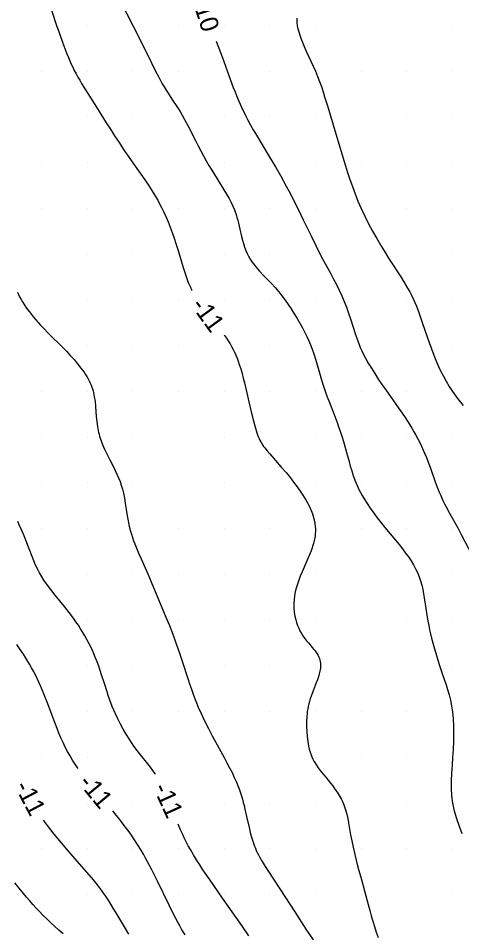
# Model space of a CAD drawing. Extents: x 2602990 to 2605851, y 618069 to 619180.
# Drawn here: x 2604407.5 to 2604456, y 618390.8 to 618490.8 of the extents above; entities that cross this region are included whole.
import ezdxf

# ---------------------------------------------------------------- set-up
doc = ezdxf.new("R2010")
doc.units = 0
for name, color, linetype in [('Default', 7, 'Continuous'), ('DTM Contours Major', 7, 'Continuous'), ('DTM Contours Minor', 7, 'Continuous'), ('DTM Contours Minor Text', 7, 'Continuous'), ('Exist DTM Scan Elevation Point', 7, 'Continuous')]:
    doc.layers.add(name, color=color, linetype=linetype)

# ---------------------------------------------------------------- blocks, each defined once
blk = doc.blocks.new('POINT_DISPLAY')
at = {"layer": 'Default'}
blk.add_line((0, 0), (0, 0), dxfattribs=at)

msp = doc.modelspace()

# ---------------------------------------------------------------- linework, layer by layer
at = {"layer": 'DTM Contours Major'}
msp.add_lwpolyline([(2604437.951, 618490.784), (2604437.97, 618490.31), (2604438.014, 618489.975), (2604438.08, 618489.636), (2604438.168, 618489.294), (2604438.274, 618488.947), (2604438.398, 618488.595), (2604438.536, 618488.239), (2604438.757, 618487.716), (2604438.997, 618487.185), (2604439.504, 618486.101), (2604439.758, 618485.552), (2604440, 618485), (2604440.231, 618484.435), (2604440.445, 618483.871), (2604440.644, 618483.311), (2604440.829, 618482.757), (2604441.002, 618482.213), (2604441.341, 618481.092), (2604441.922, 618479.121), (2604442.985, 618475.62), (2604443.29, 618474.641), (2604443.522, 618473.914), (2604443.772, 618473.162), (2604444.041, 618472.389), (2604444.334, 618471.601), (2604444.652, 618470.803), (2604445, 618470), (2604445.394, 618469.165), (2604445.815, 618468.336), (2604446.257, 618467.519), (2604446.71, 618466.72), (2604447.167, 618465.945), (2604447.622, 618465.199), (2604448.006, 618464.584), (2604449.399, 618462.402), (2604449.831, 618461.708), (2604450.084, 618461.284), (2604450.313, 618460.878), (2604450.501, 618460.522), (2604450.729, 618460.052), (2604450.87, 618459.735), (2604451.046, 618459.307), (2604451.301, 618458.631), (2604451.722, 618457.435), (2604452.441, 618455.353), (2604452.691, 618454.655), (2604452.957, 618453.951), (2604453.098, 618453.596), (2604453.246, 618453.239), (2604453.473, 618452.717), (2604453.721, 618452.189), (2604453.993, 618451.653), (2604454.294, 618451.11), (2604454.629, 618450.559), (2604455, 618450), (2604455.559, 618449.238), (2604456.165, 618448.469)], dxfattribs=at)
at = {"layer": 'DTM Contours Minor'}
for points in [[(2604410.782, 618492.741), (2604411.519, 618490.449), (2604411.709, 618489.877), (2604411.9, 618489.323), (2604412.089, 618488.785), (2604412.278, 618488.265), (2604412.466, 618487.761), (2604412.808, 618486.885), (2604412.963, 618486.507), (2604413.119, 618486.139), (2604413.278, 618485.781), (2604413.44, 618485.432), (2604413.607, 618485.092), (2604413.8, 618484.722), (2604413.999, 618484.361), (2604414.203, 618484.006), (2604414.413, 618483.655), (2604414.845, 618482.96), (2604416.037, 618481.088), (2604417.111, 618479.364), (2604417.554, 618478.666), (2604418.024, 618477.938), (2604418.511, 618477.193), (2604419.008, 618476.447), (2604419.507, 618475.711), (2604420, 618475), (2604421.072, 618473.49), (2604421.407, 618473.012), (2604421.728, 618472.541), (2604422.034, 618472.072), (2604422.277, 618471.682), (2604422.509, 618471.29), (2604422.732, 618470.895), (2604422.946, 618470.496), (2604423.152, 618470.092), (2604423.351, 618469.681), (2604423.612, 618469.111), (2604423.862, 618468.532), (2604424.098, 618467.945), (2604424.322, 618467.355), (2604424.533, 618466.764), (2604424.731, 618466.176), (2604424.972, 618465.406), (2604425.523, 618463.533), (2604425.695, 618462.985), (2604425.879, 618462.444), (2604426.081, 618461.913), (2604426.306, 618461.395), (2604426.444, 618461.111), (2604426.487, 618461.029)], [(2604418.593, 618492.753), (2604420, 618490), (2604421.527, 618486.956), (2604422.465, 618485.093), (2604422.858, 618484.332), (2604423.05, 618483.974), (2604423.239, 618483.632), (2604423.426, 618483.304), (2604423.646, 618482.938), (2604423.864, 618482.591), (2604424.289, 618481.945), (2604424.89, 618481.045), (2604425.176, 618480.594), (2604425.408, 618480.205), (2604425.684, 618479.71), (2604426.025, 618479.063), (2604426.892, 618477.36), (2604427.162, 618476.836), (2604427.445, 618476.3), (2604427.74, 618475.758), (2604428.045, 618475.215), (2604428.344, 618474.703), (2604428.647, 618474.198), (2604429.252, 618473.221), (2604429.98, 618472.051), (2604430.274, 618471.563), (2604430.542, 618471.091), (2604430.769, 618470.656), (2604430.959, 618470.251), (2604431.129, 618469.843), (2604431.206, 618469.637), (2604431.312, 618469.331), (2604431.409, 618469.02), (2604431.499, 618468.705), (2604431.583, 618468.385), (2604431.738, 618467.734), (2604431.914, 618466.941), (2604432.009, 618466.545), (2604432.115, 618466.154), (2604432.235, 618465.77), (2604432.375, 618465.397), (2604432.518, 618465.078), (2604432.679, 618464.769), (2604432.856, 618464.47), (2604433.047, 618464.18), (2604433.251, 618463.899), (2604433.467, 618463.626), (2604433.671, 618463.384), (2604433.882, 618463.147), (2604434.319, 618462.682), (2604435.171, 618461.793), (2604435.575, 618461.351), (2604435.974, 618460.888), (2604436.327, 618460.453), (2604436.676, 618459.993), (2604437.022, 618459.508), (2604437.355, 618459.013), (2604437.681, 618458.501), (2604437.996, 618457.98), (2604438.297, 618457.457), (2604438.58, 618456.941), (2604438.84, 618456.44), (2604439.044, 618456.023), (2604439.229, 618455.622), (2604439.448, 618455.109), (2604439.636, 618454.623), (2604439.816, 618454.111), (2604440.004, 618453.515), (2604440.279, 618452.557), (2604440.498, 618451.781), (2604440.612, 618451.389), (2604440.789, 618450.814), (2604440.973, 618450.266), (2604441.223, 618449.579), (2604441.602, 618448.598), (2604442.035, 618447.486), (2604442.371, 618446.59), (2604442.535, 618446.134), (2604442.694, 618445.675), (2604442.946, 618444.904), (2604443.134, 618444.283), (2604443.401, 618443.339), (2604443.671, 618442.334), (2604443.813, 618441.828), (2604443.964, 618441.322), (2604444.128, 618440.819), (2604444.309, 618440.32), (2604444.448, 618439.975), (2604444.598, 618439.634), (2604444.759, 618439.294), (2604444.931, 618438.956), (2604445.115, 618438.619), (2604445.311, 618438.281), (2604445.641, 618437.754), (2604445.996, 618437.227), (2604446.373, 618436.701), (2604446.768, 618436.176), (2604447.177, 618435.655), (2604447.595, 618435.138), (2604448.769, 618433.729), (2604449.15, 618433.264), (2604449.518, 618432.801), (2604449.869, 618432.337), (2604450.171, 618431.914), (2604450.453, 618431.49), (2604450.713, 618431.063), (2604450.949, 618430.632), (2604451.159, 618430.197), (2604451.342, 618429.757), (2604451.499, 618429.298), (2604451.629, 618428.834), (2604451.737, 618428.367), (2604451.828, 618427.898), (2604451.906, 618427.428), (2604452.184, 618425.573), (2604452.301, 618424.887), (2604452.393, 618424.42), (2604452.493, 618423.954), (2604452.601, 618423.492), (2604452.714, 618423.035), (2604452.955, 618422.136), (2604453.242, 618421.146), (2604453.546, 618420.169), (2604453.918, 618419.048), (2604454.288, 618417.948), (2604454.459, 618417.412), (2604454.622, 618416.852), (2604454.772, 618416.265), (2604454.9, 618415.648), (2604455, 618415), (2604455.074, 618414.225), (2604455.111, 618413.415), (2604455.115, 618412.579), (2604455.094, 618411.725), (2604455.053, 618410.863), (2604455, 618410), (2604454.941, 618409.145), (2604454.888, 618408.298), (2604454.855, 618407.46), (2604454.853, 618406.631), (2604454.898, 618405.811), (2604455, 618405), (2604455.181, 618404.153), (2604455.424, 618403.319), (2604455.712, 618402.499), (2604456.027, 618401.698)], [(2604429.127, 618488.29), (2604429.784, 618486.577), (2604430.351, 618485.043), (2604431.01, 618483.232), (2604431.2, 618482.732), (2604431.397, 618482.233), (2604431.602, 618481.738), (2604431.747, 618481.403), (2604431.898, 618481.069), (2604432.053, 618480.735), (2604432.215, 618480.403), (2604432.382, 618480.07), (2604432.555, 618479.737), (2604432.869, 618479.162), (2604433.197, 618478.587), (2604433.534, 618478.014), (2604434.947, 618475.675), (2604435.611, 618474.547), (2604436.157, 618473.587), (2604436.789, 618472.441), (2604437.111, 618471.841), (2604437.433, 618471.229), (2604437.754, 618470.608), (2604438.07, 618469.981), (2604438.665, 618468.764), (2604439.513, 618466.998), (2604440.022, 618465.962), (2604440.378, 618465.266), (2604440.778, 618464.509), (2604441.671, 618462.867), (2604441.982, 618462.284), (2604442.291, 618461.685), (2604442.592, 618461.073), (2604442.88, 618460.451), (2604443.149, 618459.821), (2604443.392, 618459.195), (2604443.614, 618458.571), (2604443.821, 618457.954), (2604444.384, 618456.207), (2604444.555, 618455.713), (2604444.732, 618455.239), (2604444.905, 618454.815), (2604445.069, 618454.448), (2604445.299, 618453.976), (2604445.468, 618453.654), (2604445.776, 618453.103), (2604446.116, 618452.534), (2604446.482, 618451.951), (2604446.869, 618451.358), (2604447.272, 618450.76), (2604447.687, 618450.16), (2604449.124, 618448.131), (2604449.47, 618447.633), (2604449.805, 618447.141), (2604450.061, 618446.753), (2604450.308, 618446.367), (2604450.545, 618445.984), (2604450.772, 618445.602), (2604450.989, 618445.221), (2604451.195, 618444.84), (2604451.406, 618444.426), (2604451.605, 618444.013), (2604451.793, 618443.6), (2604451.971, 618443.187), (2604452.139, 618442.776), (2604452.3, 618442.367), (2604452.583, 618441.604), (2604453.112, 618440.121), (2604453.325, 618439.548), (2604453.549, 618438.986), (2604453.666, 618438.709), (2604453.787, 618438.435), (2604453.952, 618438.084), (2604454.124, 618437.736), (2604454.302, 618437.392), (2604454.672, 618436.708), (2604455.567, 618435.093), (2604455.995, 618434.294), (2604457.061, 618432.228)], [(2604407.38, 618460.848), (2604407.629, 618460.357), (2604407.789, 618460.065), (2604407.956, 618459.779), (2604408.128, 618459.498), (2604408.308, 618459.223), (2604408.495, 618458.952), (2604408.689, 618458.686), (2604408.914, 618458.395), (2604409.148, 618458.108), (2604409.391, 618457.824), (2604409.642, 618457.541), (2604409.902, 618457.259), (2604410.169, 618456.977), (2604410.856, 618456.278), (2604412.3, 618454.834), (2604412.737, 618454.386), (2604413.166, 618453.931), (2604413.58, 618453.474), (2604413.973, 618453.014), (2604414.339, 618452.556), (2604414.671, 618452.1), (2604414.829, 618451.865), (2604414.975, 618451.63), (2604415.11, 618451.395), (2604415.234, 618451.16), (2604415.346, 618450.922), (2604415.448, 618450.682), (2604415.524, 618450.477), (2604415.593, 618450.27), (2604415.655, 618450.059), (2604415.709, 618449.845), (2604415.757, 618449.628), (2604415.798, 618449.407), (2604415.873, 618448.886), (2604415.926, 618448.349), (2604416.013, 618447.253), (2604416.065, 618446.707), (2604416.137, 618446.169), (2604416.174, 618445.955), (2604416.216, 618445.742), (2604416.263, 618445.532), (2604416.316, 618445.324), (2604416.373, 618445.117), (2604416.436, 618444.912), (2604416.577, 618444.506), (2604416.737, 618444.105), (2604416.911, 618443.707), (2604417.098, 618443.312), (2604417.492, 618442.528), (2604417.893, 618441.744), (2604418.087, 618441.351), (2604418.274, 618440.954), (2604418.449, 618440.553), (2604418.609, 618440.148), (2604418.751, 618439.741), (2604418.876, 618439.326), (2604418.983, 618438.9), (2604419.096, 618438.349), (2604419.192, 618437.783), (2604419.367, 618436.623), (2604419.463, 618436.039), (2604419.577, 618435.46), (2604419.661, 618435.101), (2604419.755, 618434.746), (2604419.858, 618434.392), (2604419.971, 618434.039), (2604420.093, 618433.687), (2604420.223, 618433.334), (2604420.439, 618432.789), (2604420.67, 618432.243), (2604420.911, 618431.695), (2604421.649, 618430.054), (2604422.016, 618429.205), (2604423.638, 618425.332), (2604424.009, 618424.416), (2604424.38, 618423.46), (2604424.73, 618422.518), (2604425.13, 618421.392), (2604425.465, 618420.397), (2604426.026, 618418.637), (2604426.216, 618418.056), (2604426.424, 618417.448), (2604426.65, 618416.818), (2604426.899, 618416.168), (2604427.172, 618415.501), (2604427.473, 618414.818), (2604427.86, 618414.004), (2604428.276, 618413.182), (2604428.71, 618412.362), (2604430, 618410), (2604430.308, 618409.426), (2604430.597, 618408.873), (2604430.866, 618408.338), (2604431.114, 618407.819), (2604431.339, 618407.313), (2604431.542, 618406.819), (2604431.673, 618406.468), (2604431.793, 618406.12), (2604431.904, 618405.776), (2604432.005, 618405.434), (2604432.098, 618405.094), (2604432.186, 618404.755), (2604432.285, 618404.345), (2604432.468, 618403.53), (2604432.731, 618402.336), (2604432.814, 618401.985), (2604432.902, 618401.639), (2604432.995, 618401.299), (2604433.095, 618400.965), (2604433.204, 618400.638), (2604433.322, 618400.317), (2604433.42, 618400.074), (2604433.524, 618399.835), (2604433.635, 618399.599), (2604433.752, 618399.364), (2604433.874, 618399.13), (2604434.003, 618398.897), (2604434.158, 618398.628), (2604434.489, 618398.085), (2604434.847, 618397.527), (2604436.641, 618394.814), (2604437.729, 618393.135), (2604438.962, 618391.23), (2604439.743, 618390.053)], [(2604430.013, 618456.186), (2604430.052, 618456.132), (2604430.261, 618455.828), (2604430.46, 618455.523), (2604430.648, 618455.215), (2604430.825, 618454.904), (2604430.988, 618454.594), (2604431.141, 618454.28), (2604431.284, 618453.96), (2604431.418, 618453.633), (2604431.545, 618453.3), (2604431.664, 618452.959), (2604431.818, 618452.474), (2604431.962, 618451.977), (2604432.097, 618451.47), (2604432.226, 618450.956), (2604432.977, 618447.77), (2604433.217, 618446.791), (2604433.361, 618446.242), (2604433.508, 618445.734), (2604433.586, 618445.494), (2604433.667, 618445.265), (2604433.745, 618445.066), (2604433.827, 618444.875), (2604433.915, 618444.69), (2604434.008, 618444.51), (2604434.108, 618444.336), (2604434.214, 618444.165), (2604434.327, 618443.999), (2604434.448, 618443.834), (2604434.709, 618443.506), (2604434.996, 618443.17), (2604436.261, 618441.739), (2604436.777, 618441.133), (2604437.254, 618440.548), (2604437.499, 618440.237), (2604437.746, 618439.913), (2604437.997, 618439.575), (2604438.475, 618438.894), (2604438.933, 618438.17), (2604439.342, 618437.41), (2604439.675, 618436.624), (2604439.903, 618435.818), (2604440, 618435), (2604439.949, 618434.193), (2604439.777, 618433.387), (2604439.516, 618432.587), (2604439.199, 618431.8), (2604438.528, 618430.278), (2604438.34, 618429.824), (2604438.17, 618429.379), (2604438.02, 618428.943), (2604437.893, 618428.517), (2604437.788, 618428.098), (2604437.71, 618427.688), (2604437.652, 618427.218), (2604437.629, 618426.759), (2604437.639, 618426.312), (2604437.68, 618425.878), (2604437.748, 618425.458), (2604437.841, 618425.053), (2604437.935, 618424.733), (2604438.044, 618424.424), (2604438.167, 618424.126), (2604438.304, 618423.84), (2604438.454, 618423.564), (2604438.617, 618423.301), (2604438.81, 618423.025), (2604439.012, 618422.762), (2604439.218, 618422.509), (2604439.627, 618422.029), (2604439.819, 618421.798), (2604439.948, 618421.634), (2604440.068, 618421.471), (2604440.178, 618421.307), (2604440.276, 618421.143), (2604440.36, 618420.976), (2604440.43, 618420.806), (2604440.483, 618420.64), (2604440.521, 618420.47), (2604440.545, 618420.296), (2604440.556, 618420.117), (2604440.553, 618419.934), (2604440.538, 618419.746), (2604440.491, 618419.448), (2604440.419, 618419.14), (2604440.325, 618418.823), (2604440.214, 618418.498), (2604440.091, 618418.166), (2604439.625, 618416.988), (2604439.519, 618416.699), (2604439.42, 618416.405), (2604439.33, 618416.105), (2604439.262, 618415.845), (2604439.203, 618415.58), (2604439.151, 618415.31), (2604439.108, 618415.035), (2604439.073, 618414.756), (2604439.046, 618414.471), (2604439.016, 618413.926), (2604439.014, 618413.372), (2604439.037, 618412.818), (2604439.084, 618412.273), (2604439.155, 618411.745), (2604439.247, 618411.245), (2604439.326, 618410.91), (2604439.416, 618410.592), (2604439.518, 618410.29), (2604439.613, 618410.05), (2604439.718, 618409.818), (2604439.833, 618409.593), (2604439.917, 618409.443), (2604440.1, 618409.148), (2604440.302, 618408.856), (2604440.41, 618408.71), (2604440.636, 618408.42), (2604441.124, 618407.827), (2604441.634, 618407.207), (2604441.886, 618406.884), (2604442.132, 618406.55), (2604442.367, 618406.205), (2604442.589, 618405.848), (2604442.794, 618405.479), (2604442.98, 618405.099), (2604443.143, 618404.706), (2604443.293, 618404.26), (2604443.418, 618403.803), (2604443.523, 618403.335), (2604443.615, 618402.861), (2604443.841, 618401.56), (2604443.97, 618400.871), (2604444.109, 618400.188), (2604444.293, 618399.38), (2604444.407, 618398.917), (2604444.644, 618398.013), (2604445.025, 618396.658), (2604445.377, 618395.405), (2604445.661, 618394.318), (2604445.934, 618393.273), (2604446.09, 618392.706), (2604446.26, 618392.119), (2604446.443, 618391.518), (2604446.638, 618390.911), (2604446.845, 618390.305)], [(2604422.499, 618408.166), (2604422.471, 618408.211), (2604422.208, 618408.583), (2604421.934, 618408.948), (2604421.652, 618409.307), (2604420.883, 618410.262), (2604420.505, 618410.748), (2604420.131, 618411.251), (2604419.946, 618411.511), (2604419.606, 618412.017), (2604419.275, 618412.543), (2604418.957, 618413.085), (2604418.653, 618413.64), (2604418.366, 618414.204), (2604418.099, 618414.773), (2604417.927, 618415.168), (2604417.765, 618415.564), (2604417.611, 618415.961), (2604417.466, 618416.359), (2604417.326, 618416.757), (2604417.192, 618417.157), (2604416.895, 618418.092), (2604416.599, 618419.03), (2604416.445, 618419.498), (2604416.284, 618419.965), (2604416.101, 618420.46), (2604415.907, 618420.952), (2604415.698, 618421.443), (2604415.476, 618421.931), (2604415.239, 618422.416), (2604414.987, 618422.898), (2604414.77, 618423.285), (2604414.543, 618423.672), (2604414.304, 618424.057), (2604414.053, 618424.441), (2604413.79, 618424.825), (2604413.515, 618425.209), (2604413.03, 618425.85), (2604412.525, 618426.489), (2604411.509, 618427.748), (2604411.027, 618428.362), (2604410.582, 618428.959), (2604410.29, 618429.381), (2604410.023, 618429.797), (2604409.802, 618430.176), (2604409.6, 618430.556), (2604409.379, 618431.015), (2604409.177, 618431.479), (2604408.99, 618431.945), (2604408.352, 618433.631), (2604408.117, 618434.217), (2604407.87, 618434.799), (2604407.584, 618435.432), (2604407.42, 618435.775)], [(2604414.003, 618408.807), (2604413.985, 618408.832), (2604413.694, 618409.262), (2604413.413, 618409.706), (2604413.142, 618410.161), (2604412.874, 618410.646), (2604412.62, 618411.14), (2604412.378, 618411.641), (2604412.148, 618412.147), (2604411.929, 618412.654), (2604411.722, 618413.16), (2604411.464, 618413.82), (2604410.638, 618416.035), (2604410.464, 618416.487), (2604410.284, 618416.939), (2604410.098, 618417.391), (2604409.903, 618417.843), (2604409.725, 618418.237), (2604409.538, 618418.631), (2604409.344, 618419.024), (2604409.14, 618419.416), (2604408.928, 618419.807), (2604408.707, 618420.196), (2604408.379, 618420.743), (2604408.037, 618421.283), (2604407.688, 618421.813), (2604407.337, 618422.327)], [(2604425.734, 618390.608), (2604425.538, 618390.927), (2604425.346, 618391.251), (2604425.156, 618391.582), (2604424.969, 618391.918), (2604424.719, 618392.386), (2604424.471, 618392.864), (2604423.986, 618393.839), (2604422.71, 618396.469), (2604422.086, 618397.716), (2604421.634, 618398.581), (2604421.402, 618399.009), (2604421.164, 618399.432), (2604420.919, 618399.852), (2604420.536, 618400.476), (2604420.133, 618401.094), (2604419.709, 618401.709), (2604419.344, 618402.215), (2604418.968, 618402.718), (2604418.584, 618403.216), (2604418.196, 618403.706), (2604417.816, 618404.177)], [(2604419.576, 618390.696), (2604418.3, 618392.848), (2604417.878, 618393.544), (2604417.46, 618394.208), (2604417.24, 618394.543), (2604417.02, 618394.867), (2604416.802, 618395.179), (2604416.583, 618395.482), (2604416.364, 618395.776), (2604416.143, 618396.062), (2604415.698, 618396.617), (2604415.245, 618397.156), (2604414.426, 618398.096), (2604412.966, 618399.76), (2604412.194, 618400.665), (2604411.797, 618401.144), (2604411.41, 618401.621), (2604411.039, 618402.091), (2604410.686, 618402.552), (2604410.356, 618403), (2604410.25, 618403.151)], [(2604432.717, 618390.496), (2604431.925, 618391.618), (2604429.839, 618394.626), (2604428.396, 618396.681), (2604428.042, 618397.195), (2604427.685, 618397.723), (2604427.33, 618398.262), (2604426.981, 618398.81), (2604426.643, 618399.366), (2604426.319, 618399.927), (2604426.085, 618400.356), (2604425.861, 618400.787), (2604425.646, 618401.219), (2604425.44, 618401.651), (2604425.242, 618402.084), (2604425.051, 618402.517), (2604424.97, 618402.71)], [(2604412.376, 618390.729), (2604411.93, 618391.114), (2604411.484, 618391.512), (2604411.039, 618391.922), (2604410.598, 618392.345), (2604410.162, 618392.779), (2604409.8, 618393.154), (2604409.442, 618393.536), (2604409.088, 618393.927), (2604408.737, 618394.326), (2604408.389, 618394.732), (2604408.044, 618395.146), (2604407.575, 618395.725), (2604407.116, 618396.313)]]:
    msp.add_lwpolyline(points, dxfattribs=at)

# ---------------------------------------------------------------- block references
at = {"layer": 'Exist DTM Scan Elevation Point', "xscale": 1.3123333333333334, "yscale": 1.3123333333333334}
for p in [(2604410, 618490), (2604415, 618490), (2604420, 618490), (2604425, 618490), (2604430, 618490), (2604435, 618490), (2604440, 618490), (2604445, 618490), (2604450, 618490), (2604455, 618490), (2604410, 618485), (2604415, 618485), (2604420, 618485), (2604425, 618485), (2604430, 618485), (2604435, 618485), (2604440, 618485), (2604445, 618485), (2604450, 618485), (2604455, 618485), (2604410, 618480), (2604415, 618480), (2604420, 618480), (2604425, 618480), (2604430, 618480), (2604435, 618480), (2604440, 618480), (2604445, 618480), (2604450, 618480), (2604455, 618480), (2604410, 618475), (2604415, 618475), (2604420, 618475), (2604425, 618475), (2604430, 618475), (2604435, 618475), (2604440, 618475), (2604445, 618475), (2604450, 618475), (2604455, 618475), (2604410, 618470), (2604415, 618470), (2604420, 618470), (2604425, 618470), (2604430, 618470), (2604435, 618470), (2604440, 618470), (2604445, 618470), (2604450, 618470), (2604455, 618470), (2604410, 618465), (2604415, 618465), (2604420, 618465), (2604425, 618465), (2604430, 618465), (2604435, 618465), (2604440, 618465), (2604445, 618465), (2604450, 618465), (2604455, 618465), (2604410, 618460), (2604415, 618460), (2604420, 618460), (2604425, 618460), (2604430, 618460), (2604435, 618460), (2604440, 618460), (2604445, 618460), (2604450, 618460), (2604455, 618460), (2604410, 618455), (2604415, 618455), (2604420, 618455), (2604425, 618455), (2604430, 618455), (2604435, 618455), (2604440, 618455), (2604445, 618455), (2604450, 618455), (2604455, 618455), (2604410, 618450), (2604415, 618450), (2604420, 618450), (2604425, 618450), (2604430, 618450), (2604435, 618450), (2604440, 618450), (2604445, 618450), (2604450, 618450), (2604455, 618450), (2604410, 618445), (2604415, 618445), (2604420, 618445), (2604425, 618445), (2604430, 618445), (2604435, 618445), (2604440, 618445), (2604445, 618445), (2604450, 618445), (2604455, 618445), (2604410, 618440), (2604415, 618440), (2604420, 618440), (2604425, 618440), (2604430, 618440), (2604435, 618440), (2604440, 618440), (2604445, 618440), (2604450, 618440), (2604455, 618440), (2604410, 618435), (2604415, 618435), (2604420, 618435), (2604425, 618435), (2604430, 618435), (2604435, 618435), (2604440, 618435), (2604445, 618435), (2604450, 618435), (2604455, 618435), (2604410, 618430), (2604415, 618430), (2604420, 618430), (2604425, 618430), (2604430, 618430), (2604435, 618430), (2604440, 618430), (2604445, 618430), (2604450, 618430), (2604455, 618430), (2604410, 618425), (2604415, 618425), (2604420, 618425), (2604425, 618425), (2604430, 618425), (2604435, 618425), (2604440, 618425), (2604445, 618425), (2604450, 618425), (2604455, 618425), (2604410, 618420), (2604415, 618420), (2604420, 618420), (2604425, 618420), (2604430, 618420), (2604435, 618420), (2604440, 618420), (2604445, 618420), (2604450, 618420), (2604455, 618420), (2604410, 618415), (2604415, 618415), (2604420, 618415), (2604425, 618415), (2604430, 618415), (2604435, 618415), (2604440, 618415), (2604445, 618415), (2604450, 618415), (2604455, 618415), (2604410, 618410), (2604415, 618410), (2604420, 618410), (2604425, 618410), (2604430, 618410), (2604435, 618410), (2604440, 618410), (2604445, 618410), (2604450, 618410), (2604455, 618410), (2604410, 618405), (2604415, 618405), (2604420, 618405), (2604425, 618405), (2604430, 618405), (2604435, 618405), (2604440, 618405), (2604445, 618405), (2604450, 618405), (2604455, 618405), (2604410, 618400), (2604415, 618400), (2604420, 618400), (2604425, 618400), (2604430, 618400), (2604435, 618400), (2604440, 618400), (2604445, 618400), (2604450, 618400), (2604455, 618400), (2604410, 618395), (2604415, 618395), (2604420, 618395), (2604425, 618395), (2604430, 618395), (2604435, 618395), (2604440, 618395), (2604445, 618395), (2604450, 618395), (2604455, 618395)]:
    msp.add_blockref('POINT_DISPLAY', p, dxfattribs=at)

# ---------------------------------------------------------------- texts
at = {"layer": 'DTM Contours Minor Text'}
for s, rotation, p in [('-10', 287.75325, (2604426.47, 618492.809)), ('-11', 306.05743, (2604426.306, 618459.395)), ('-11', 309.46872, (2604413.975, 618407.205)), ('-11', 297.72898, (2604407.023, 618406.846)), ('-11', 294.36246, (2604422.196, 618406.697))]:
    msp.add_text(s, height=2, rotation=rotation, dxfattribs=at).set_placement(p)

doc.saveas('drawing.dxf')
